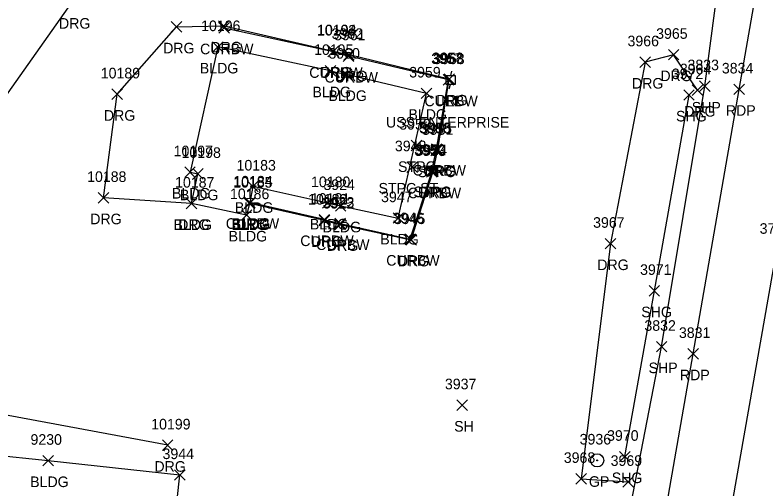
# Model space of a CAD drawing. Extents: x 1769141 to 1770911, y 735471 to 741449.
# Drawn here: x 1770392.9 to 1770535, y 738309 to 738398.6 of the extents above; entities that cross this region are included whole.
import ezdxf

# ---------------------------------------------------------------- set-up
doc = ezdxf.new("R2010")
doc.units = 0
for name, color, linetype in [('L_A', 7, 'Continuous'), ('L_I', 7, 'Continuous'), ('L_TIC', 7, 'Continuous'), ('LBC', 7, 'Continuous'), ('LBF', 7, 'Continuous'), ('P_A', 7, 'Continuous'), ('P_I', 7, 'Continuous'), ('P_TIC', 7, 'Continuous'), ('PET', 7, 'Continuous'), ('PRC', 7, 'Continuous'), ('PSP', 7, 'Continuous'), ('PSU', 7, 'Continuous'), ('R_A', 7, 'Continuous'), ('R_I', 7, 'Continuous'), ('R_TIC', 7, 'Continuous'), ('RC', 7, 'Continuous'), ('RDG', 7, 'Continuous'), ('RGP', 7, 'Continuous'), ('U_A', 7, 'Continuous'), ('U_C', 7, 'Continuous'), ('U_I', 7, 'Continuous'), ('ULP', 7, 'Continuous')]:
    doc.layers.add(name, color=color, linetype=linetype)

msp = doc.modelspace()

# ---------------------------------------------------------------- linework, layer by layer
at = {"layer": 'L_TIC'}
for points in [[(1770430.26, 738391.52), (1770432.26, 738393.52)], [(1770432.26, 738391.52), (1770430.26, 738393.52)], [(1770451.57, 738387.01), (1770453.57, 738389.01)], [(1770453.57, 738387.01), (1770451.57, 738389.01)], [(1770454.58, 738386.31), (1770456.58, 738388.31)], [(1770456.58, 738386.31), (1770454.58, 738388.31)], [(1770469.73, 738382.75), (1770471.73, 738384.75)], [(1770471.73, 738382.75), (1770469.73, 738384.75)], [(1770467.84, 738372.9), (1770469.84, 738374.9)], [(1770469.84, 738372.9), (1770467.84, 738374.9)], [(1770471.57, 738371.91), (1770473.57, 738373.91)], [(1770473.57, 738371.91), (1770471.57, 738373.91)], [(1770467.02, 738368.81), (1770469.02, 738370.81)], [(1770469.02, 738368.81), (1770467.02, 738370.81)], [(1770425, 738367.86), (1770427, 738369.86)], [(1770427, 738367.86), (1770425, 738369.86)], [(1770426.5, 738367.55), (1770428.5, 738369.55)], [(1770428.5, 738367.55), (1770426.5, 738369.55)], [(1770426.5, 738367.55), (1770428.5, 738369.55)], [(1770428.5, 738367.55), (1770426.5, 738369.55)], [(1770470.75, 738368.13), (1770472.75, 738370.13)], [(1770472.75, 738368.13), (1770470.75, 738370.13)], [(1770436.9, 738365.16), (1770438.9, 738367.16)], [(1770438.9, 738365.16), (1770436.9, 738367.16)], [(1770425.27, 738361.93), (1770427.27, 738363.93)], [(1770427.27, 738361.93), (1770425.27, 738363.93)], [(1770436.26, 738361.93), (1770438.26, 738363.93)], [(1770438.26, 738361.93), (1770436.26, 738363.93)], [(1770436.31, 738362.14), (1770438.31, 738364.14)], [(1770438.31, 738362.14), (1770436.31, 738364.14)], [(1770451.08, 738362.02), (1770453.08, 738364.02)], [(1770453.08, 738362.02), (1770451.08, 738364.02)], [(1770453.5, 738361.48), (1770455.5, 738363.48)], [(1770455.5, 738361.48), (1770453.5, 738363.48)], [(1770435.71, 738359.75), (1770437.71, 738361.75)], [(1770437.71, 738359.75), (1770435.71, 738361.75)], [(1770464.4, 738359.18), (1770466.4, 738361.18)], [(1770466.4, 738359.18), (1770464.4, 738361.18)], [(1770476.48, 738323.81), (1770478.48, 738325.81)], [(1770478.48, 738323.81), (1770476.48, 738325.81)], [(1770398.17, 738313.32), (1770400.17, 738315.32)], [(1770400.17, 738313.32), (1770398.17, 738315.32)], [(1770423.06, 738310.61), (1770425.06, 738312.61)], [(1770425.06, 738310.61), (1770423.06, 738312.61)]]:
    msp.add_lwpolyline(points, dxfattribs=at)
at = {"layer": 'LBC'}
for points in [[(1770452.57, 738388.01), (1770431.26, 738392.52), (1770426, 738368.86), (1770427.5, 738368.55)], [(1770452.57, 738388.01), (1770455.58, 738387.31)], [(1770454.5, 738362.48), (1770465.4, 738360.18), (1770470.73, 738383.75), (1770455.58, 738387.31)], [(1770452.08, 738363.02), (1770437.9, 738366.16), (1770437.31, 738363.14), (1770437.26, 738362.93), (1770436.71, 738360.75), (1770426.27, 738362.93), (1770427.5, 738368.55)], [(1770452.08, 738363.02), (1770454.5, 738362.48)], [(1770379.31, 738249.66), (1770349.14, 738252.78), (1770349.3, 738256.35), (1770353.29, 738294), (1770355.87, 738318.67), (1770388.18, 738315.46), (1770399.17, 738314.32)], [(1770399.17, 738314.32), (1770424.06, 738311.61)], [(1770396.29, 738247.88), (1770417.08, 738246.05), (1770424.06, 738311.61)]]:
    msp.add_lwpolyline(points, dxfattribs=at)
at = {"layer": 'LBF'}
msp.add_lwpolyline([(1770468.02, 738369.81), (1770471.75, 738369.13), (1770472.57, 738372.91), (1770468.84, 738373.9)], dxfattribs=at)
at = {"layer": 'P_TIC'}
for points in [[(1770522.37, 738384.12), (1770524.37, 738386.12)], [(1770524.37, 738384.12), (1770522.37, 738386.12)], [(1770519.4, 738382.44), (1770521.4, 738384.44)], [(1770521.4, 738382.44), (1770519.4, 738384.44)], [(1770528.87, 738383.51), (1770530.87, 738385.51)], [(1770530.87, 738383.51), (1770528.87, 738385.51)], [(1770512.84, 738345.43), (1770514.84, 738347.43)], [(1770514.84, 738345.43), (1770512.84, 738347.43)], [(1770514.22, 738334.86), (1770516.22, 738336.86)], [(1770516.22, 738334.86), (1770514.22, 738336.86)], [(1770520.19, 738333.51), (1770522.19, 738335.51)], [(1770522.19, 738333.51), (1770520.19, 738335.51)], [(1770507.25, 738314.07), (1770509.25, 738316.07)], [(1770509.25, 738314.07), (1770507.25, 738316.07)]]:
    msp.add_lwpolyline(points, dxfattribs=at)
at = {"layer": 'PET'}
msp.add_lwpolyline([(1770498.35, 738202.33), (1770505.32, 738243.58), (1770514, 738293.39), (1770521.19, 738334.51), (1770529.87, 738384.51), (1770540.37, 738444.39), (1770550.2, 738502.07), (1770560.29, 738558.86), (1770568.53, 738606.15), (1770576.04, 738648.17), (1770584.13, 738693.97), (1770592.27, 738740.2), (1770599.12, 738779.63), (1770606.64, 738819.52), (1770613.62, 738858.77), (1770620.19, 738893.47), (1770628.38, 738936.17), (1770637.53, 738984.97), (1770643.72, 739017.75), (1770651.2, 739057.47)], dxfattribs=at)
at = {"layer": 'PRC'}
msp.add_lwpolyline([(1770507.77, 738186.68), (1770516.39, 738236.25), (1770527.92, 738302.48), (1770537.02, 738354.2), (1770545.79, 738405.62), (1770552.19, 738442.28), (1770561.98, 738497.61), (1770572.5, 738557.36), (1770580.07, 738602.32), (1770591.07, 738663.64), (1770600.38, 738716.09), (1770606.4, 738749.37), (1770616.02, 738804.08), (1770625.81, 738857.85), (1770633.75, 738899.85), (1770641.85, 738943.04), (1770652.79, 739000.55), (1770661.76, 739049.09)], dxfattribs=at)
at = {"layer": 'PSP'}
msp.add_lwpolyline([(1770492.13, 738203.4), (1770499.17, 738244.91), (1770502.67, 738268.32), (1770507.12, 738294.16), (1770515.22, 738335.86), (1770523.37, 738385.12), (1770531.43, 738446.08), (1770541.85, 738504.16), (1770552.67, 738560.33), (1770559.53, 738607.65), (1770567.71, 738649.42), (1770576.6, 738695.75), (1770584.51, 738740.49), (1770591.64, 738780.79), (1770598.7, 738821.32), (1770605.59, 738859.98), (1770618.05, 738920.67), (1770621.75, 738939.17), (1770631.13, 738987.07), (1770635.84, 739018.16), (1770643.49, 739059.41)], dxfattribs=at)
at = {"layer": 'PSU'}
msp.add_lwpolyline([(1770508.25, 738315.07), (1770513.84, 738346.43), (1770520.4, 738383.44)], dxfattribs=at)
at = {"layer": 'R_TIC'}
for points in [[(1770422.42, 738395.31), (1770424.42, 738397.31)], [(1770424.42, 738395.31), (1770422.42, 738397.31)], [(1770431.37, 738395.49), (1770433.37, 738397.49)], [(1770433.37, 738395.49), (1770431.37, 738397.49)], [(1770431.44, 738395.14), (1770433.44, 738397.14)], [(1770433.44, 738395.14), (1770431.44, 738397.14)], [(1770452.1, 738390.68), (1770454.1, 738392.68)], [(1770454.1, 738390.68), (1770452.1, 738392.68)], [(1770452.15, 738390.74), (1770454.15, 738392.74)], [(1770454.15, 738390.74), (1770452.15, 738392.74)], [(1770454.98, 738389.79), (1770456.98, 738391.79)], [(1770456.98, 738389.79), (1770454.98, 738391.79)], [(1770455.08, 738390.04), (1770457.08, 738392.04)], [(1770457.08, 738390.04), (1770455.08, 738392.04)], [(1770516.49, 738390.06), (1770518.49, 738392.06)], [(1770518.49, 738390.06), (1770516.49, 738392.06)], [(1770511.12, 738388.65), (1770513.12, 738390.65)], [(1770513.12, 738388.65), (1770511.12, 738390.65)], [(1770473.88, 738385.32), (1770475.88, 738387.32)], [(1770475.88, 738385.32), (1770473.88, 738387.32)], [(1770474.05, 738385.46), (1770476.05, 738387.46)], [(1770476.05, 738385.46), (1770474.05, 738387.46)], [(1770411.22, 738382.58), (1770413.22, 738384.58)], [(1770413.22, 738382.58), (1770411.22, 738384.58)], [(1770520.98, 738383.35), (1770522.98, 738385.35)], [(1770522.98, 738383.35), (1770520.98, 738385.35)], [(1770471.65, 738372.22), (1770473.65, 738374.22)], [(1770473.65, 738372.22), (1770471.65, 738374.22)], [(1770471.85, 738372.11), (1770473.85, 738374.11)], [(1770473.85, 738372.11), (1770471.85, 738374.11)], [(1770470.73, 738367.92), (1770472.73, 738369.92)], [(1770472.73, 738367.92), (1770470.73, 738369.92)], [(1770470.97, 738368.02), (1770472.97, 738370.02)], [(1770472.97, 738368.02), (1770470.97, 738370.02)], [(1770408.63, 738363.01), (1770410.63, 738365.01)], [(1770410.63, 738363.01), (1770408.63, 738365.01)], [(1770425.27, 738361.93), (1770427.27, 738363.93)], [(1770427.27, 738361.93), (1770425.27, 738363.93)], [(1770436.26, 738361.93), (1770438.26, 738363.93)], [(1770438.26, 738361.93), (1770436.26, 738363.93)], [(1770436.31, 738362.14), (1770438.31, 738364.14)], [(1770438.31, 738362.14), (1770436.31, 738364.14)], [(1770450.4, 738358.88), (1770452.4, 738360.88)], [(1770452.4, 738358.88), (1770450.4, 738360.88)], [(1770450.44, 738358.73), (1770452.44, 738360.73)], [(1770452.44, 738358.73), (1770450.44, 738360.73)], [(1770453.39, 738358.14), (1770455.39, 738360.14)], [(1770455.39, 738358.14), (1770453.39, 738360.14)], [(1770453.4, 738357.98), (1770455.4, 738359.98)], [(1770455.4, 738357.98), (1770453.4, 738359.98)], [(1770466.66, 738355.18), (1770468.66, 738357.18)], [(1770468.66, 738355.18), (1770466.66, 738357.18)], [(1770466.82, 738355.04), (1770468.82, 738357.04)], [(1770468.82, 738355.04), (1770466.82, 738357.04)], [(1770504.55, 738354.34), (1770506.55, 738356.34)], [(1770506.55, 738354.34), (1770504.55, 738356.34)], [(1770420.77, 738316.22), (1770422.77, 738318.22)], [(1770422.77, 738316.22), (1770420.77, 738318.22)], [(1770499.01, 738309.89), (1770501.01, 738311.89)], [(1770501.01, 738309.89), (1770499.01, 738311.89)], [(1770507.88, 738309.33), (1770509.88, 738311.33)], [(1770509.88, 738309.33), (1770507.88, 738311.33)]]:
    msp.add_lwpolyline(points, dxfattribs=at)
at = {"layer": 'RC'}
for points in [[(1770432.44, 738396.14), (1770453.1, 738391.68)], [(1770453.1, 738391.68), (1770455.98, 738390.79)], [(1770472.65, 738373.22), (1770474.88, 738386.32), (1770455.98, 738390.79)], [(1770454.39, 738359.14), (1770467.66, 738356.18), (1770471.73, 738368.92)], [(1770451.4, 738359.88), (1770437.31, 738363.14)], [(1770451.4, 738359.88), (1770454.39, 738359.14)]]:
    msp.add_lwpolyline(points, dxfattribs=at)
at = {"layer": 'RDG'}
for points in [[(1770421.77, 738317.22), (1770380.02, 738324.98), (1770389.24, 738380.62), (1770403.72, 738400.98), (1770422.62, 738412.18), (1770438.53, 738414.48), (1770453.78, 738413.3), (1770513.31, 738409.59), (1770526.11, 738411.83)], [(1770426.27, 738362.93), (1770409.63, 738364.01), (1770412.22, 738383.58), (1770423.42, 738396.31), (1770432.37, 738396.49), (1770453.15, 738391.74)], [(1770453.15, 738391.74), (1770456.08, 738391.04)], [(1770454.4, 738358.98), (1770467.82, 738356.04), (1770471.97, 738369.02), (1770472.85, 738373.11), (1770475.05, 738386.46), (1770456.08, 738391.04)], [(1770521.98, 738384.35), (1770517.49, 738391.06), (1770512.12, 738389.65), (1770505.55, 738355.34), (1770500.01, 738310.89), (1770508.88, 738310.33)], [(1770451.44, 738359.73), (1770437.26, 738362.93)], [(1770451.44, 738359.73), (1770454.4, 738358.98)]]:
    msp.add_lwpolyline(points, dxfattribs=at)
at = {"layer": 'RGP'}
msp.add_line((1770503.02, 738314.37), (1770503.02, 738314.37), dxfattribs=at)
for radius in [1.25, 0.0833]:
    msp.add_circle((1770503.02, 738314.37), radius, dxfattribs=at)
at = {"layer": 'ULP'}
for p, q in [((1770475.47, 738387.94), (1770475.3, 738387.11)), ((1770474.47, 738385.44), (1770474.47, 738387.11)), ((1770474.47, 738387.11), (1770476.14, 738387.11)), ((1770475.3, 738386.28), (1770475.3, 738386.28)), ((1770476.14, 738387.11), (1770476.14, 738385.44)), ((1770476.14, 738385.44), (1770474.47, 738385.44)), ((1770475.05, 738384.61), (1770475.3, 738385.44))]:
    msp.add_line(p, q, dxfattribs=at)

# ---------------------------------------------------------------- texts
at = {"layer": 'L_A'}
for s, p in [('BLDG', (1770427.85, 738387.52)), ('BLDG', (1770449.16, 738383.01)), ('BLDG', (1770452.17, 738382.31)), ('BLDG', (1770467.32, 738378.75)), ('STPC', (1770465.35, 738368.9)), ('STPC', (1770469.08, 738367.91)), ('BLDG', (1770422.59, 738363.86)), ('STPC ST', (1770461.66, 738364.81)), ('STPC', (1770468.27, 738364.13)), ('BLDG', (1770424.09, 738363.55)), ('BLDG', (1770424.09, 738363.55)), ('BLDG', (1770434.49, 738361.16)), ('BLDG', (1770422.86, 738357.93)), ('BLDG', (1770433.85, 738357.93)), ('BLDG', (1770433.9, 738358.14)), ('BLDG', (1770448.67, 738358.02)), ('BLDG', (1770451.09, 738357.48)), ('BLDG', (1770433.3, 738355.75)), ('BLDG', (1770461.99, 738355.18)), ('SH', (1770475.97, 738319.81)), ('BLDG', (1770395.76, 738309.32))]:
    msp.add_text(s, height=2, dxfattribs=at).set_placement(p)
at = {"layer": 'L_I'}
for s, p in [('10196', (1770428.1, 738395.52)), ('10195', (1770449.47, 738391.01)), ('3960', (1770452.19, 738390.31)), ('3959', (1770467.46, 738386.75)), ('3952', (1770465.58, 738376.9)), ('3951', (1770469.88, 738375.91)), ('3948', (1770464.76, 738372.81)), ('10197', (1770422.9, 738371.86)), ('10198', (1770424.4, 738371.55)), ('10198', (1770424.4, 738371.55)), ('3950', (1770468.41, 738372.13)), ('10183', (1770434.8, 738369.16)), ('10187', (1770423.17, 738365.93)), ('10185', (1770434.16, 738365.93)), ('10184', (1770434.2, 738366.14)), ('10180', (1770448.89, 738366.02)), ('3924', (1770451.24, 738365.48)), ('10186', (1770433.56, 738363.75)), ('3947', (1770462.14, 738363.18)), ('3937', (1770474.22, 738327.81)), ('9230', (1770395.82, 738317.32)), ('3944', (1770420.8, 738314.61))]:
    msp.add_text(s, height=2, dxfattribs=at).set_placement(p)
at = {"layer": 'P_A'}
for s, p in [('SHP', (1770520.91, 738380.12)), ('SHG', (1770517.94, 738378.44)), ('RDP', (1770527.36, 738379.51)), ('SHG', (1770511.37, 738341.43)), ('SHP', (1770512.75, 738330.86)), ('RDP', (1770518.67, 738329.51)), ('SHG', (1770505.78, 738310.07))]:
    msp.add_text(s, height=2, dxfattribs=at).set_placement(p)
at = {"layer": 'P_I'}
for s, p in [('3833', (1770520.11, 738388.12)), ('3834', (1770526.61, 738387.51)), ('3972', (1770517.14, 738386.44)), ('3753', (1770533.76, 738357.2)), ('3971', (1770511.14, 738349.43)), ('3832', (1770511.96, 738338.86)), ('3831', (1770518.49, 738337.51)), ('3970', (1770504.9, 738318.07))]:
    msp.add_text(s, height=2, dxfattribs=at).set_placement(p)
at = {"layer": 'R_A'}
for s, p in [('DRG', (1770401.21, 738395.98)), ('DRG', (1770420.91, 738391.31)), ('CURBW', (1770427.9, 738391.14)), ('DRG', (1770429.86, 738391.49)), ('CURBW', (1770448.56, 738386.68)), ('DRG', (1770450.64, 738386.74)), ('CURBW', (1770451.45, 738385.79)), ('DRG', (1770453.57, 738386.04)), ('DRG', (1770514.98, 738386.06)), ('DRG', (1770509.61, 738384.65)), ('CURBW', (1770470.34, 738381.32)), ('DRG', (1770472.54, 738381.46)), ('DRG', (1770409.7, 738378.58)), ('DRG', (1770519.46, 738379.35)), ('CURBW', (1770468.11, 738368.22)), ('DRG', (1770470.33, 738368.11)), ('CURBW', (1770467.19, 738363.92)), ('DRG', (1770469.46, 738364.02)), ('DRG', (1770407.12, 738359.01)), ('DRG', (1770423.76, 738357.93)), ('CURBW', (1770432.77, 738358.14)), ('DRG', (1770434.75, 738357.93)), ('CURBW', (1770446.86, 738354.88)), ('DRG', (1770448.93, 738354.73)), ('CURBW', (1770449.86, 738354.14)), ('DRG', (1770451.89, 738353.98)), ('CURBW', (1770463.12, 738351.18)), ('DRG', (1770465.31, 738351.04)), ('DRG', (1770503.04, 738350.34)), ('DRG', (1770419.26, 738312.22)), ('GP', (1770501.46, 738309.37))]:
    msp.add_text(s, height=2, dxfattribs=at).set_placement(p)
at = {"layer": 'R_I'}
for s, p in [('10193', (1770449.99, 738394.68)), ('10194', (1770450.05, 738394.74)), ('3962', (1770452.78, 738394.04)), ('3961', (1770453.24, 738393.79)), ('3965', (1770514.18, 738394.06)), ('3966', (1770508.76, 738392.65)), ('3958', (1770471.79, 738389.46)), ('3957', (1770471.62, 738389.32)), ('3964', (1770518.67, 738387.35)), ('10189', (1770409.11, 738386.58)), ('3956', (1770469.34, 738376.22)), ('3955', (1770469.59, 738376.11)), ('3953', (1770468.47, 738371.92)), ('3954', (1770468.71, 738372.02)), ('10188', (1770406.53, 738367.01)), ('10187', (1770423.17, 738365.93)), ('10185', (1770434.16, 738365.93)), ('10184', (1770434.2, 738366.14)), ('10182', (1770448.33, 738362.73)), ('10181', (1770448.86, 738362.88)), ('3923', (1770451.13, 738362.14)), ('3922', (1770451.14, 738361.98)), ('3946', (1770464.34, 738359.18)), ('3945', (1770464.56, 738359.04)), ('3967', (1770502.25, 738358.34)), ('10199', (1770418.66, 738320.22)), ('3936', (1770499.71, 738317.37)), ('3968', (1770496.71, 738313.89)), ('3969', (1770505.57, 738313.33))]:
    msp.add_text(s, height=2, dxfattribs=at).set_placement(p)
at = {"layer": 'U_A'}
msp.add_text('LI', height=2, dxfattribs=at).set_placement((1770474.4, 738381.28))
at = {"layer": 'U_C'}
msp.add_text('USS ENTERPRISE', height=2, dxfattribs=at).set_placement((1770463.07, 738377.28))
at = {"layer": 'U_I'}
msp.add_text('3963', height=2, dxfattribs=at).set_placement((1770472, 738389.28))

doc.saveas('drawing.dxf')
